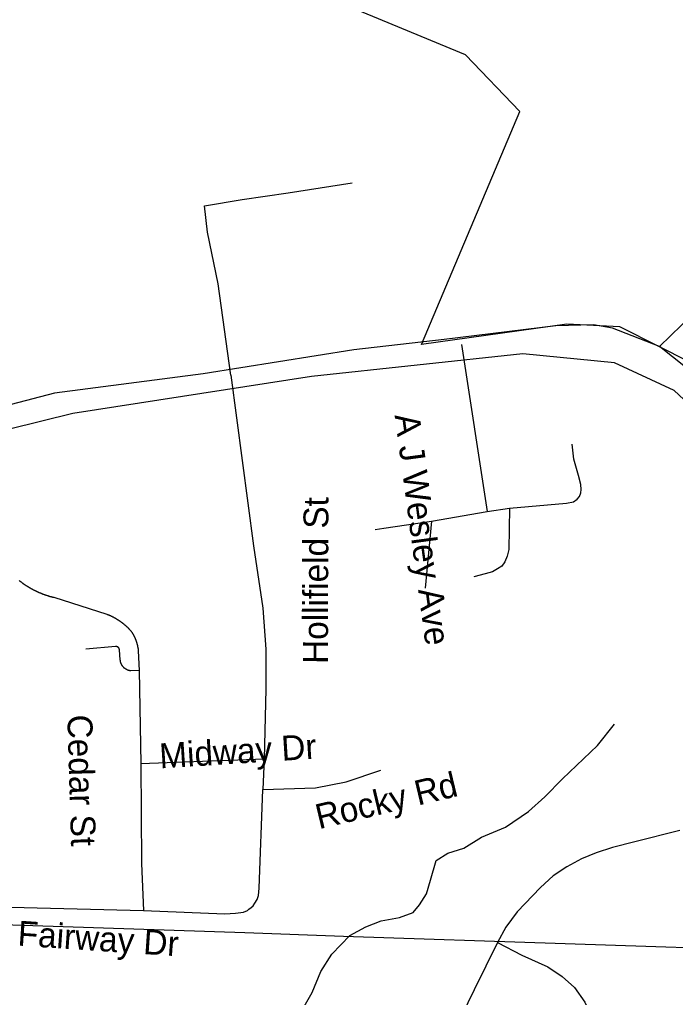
# Model space of a CAD drawing. Extents: x 1268485 to 1426702, y 514839 to 616766.
# Drawn here: x 1375351 to 1377078, y 540290 to 542863 of the extents above; entities that cross this region are included whole.
import ezdxf

# ---------------------------------------------------------------- set-up
doc = ezdxf.new("R2010")
doc.units = 0
for name, color, linetype in [('Old_Level_10', 7, 'Continuous'), ('Old_Level_29', 7, 'Continuous'), ('Old_Level_32', 7, 'Continuous'), ('Old_Level_35', 7, 'Continuous'), ('Old_Level_48', 7, 'Continuous'), ('Old_Level_49', 7, 'Continuous'), ('Old_Level_56', 7, 'Continuous'), ('Old_Level_62', 7, 'Continuous')]:
    doc.layers.add(name, color=color, linetype=linetype)

msp = doc.modelspace()

# ---------------------------------------------------------------- linework, layer by layer
at = {"layer": 'Old_Level_29'}
for points in [[(1377036.385, 542002.767), (1376912.254, 542050.924), (1376862.602, 542059.953), (1376763.297, 542056.944), (1376468.974, 542021.553), (1376231.083, 541993.738), (1375834.294, 541931.015), (1375443.106, 541880.419), (1374985.391, 541760.588), (1374732.583, 541747.273), (1374569.276, 541771.013)], [(1378235.034, 538965.895), (1378176.071, 539089.297), (1378102.134, 539273.422), (1378086.167, 539347.983), (1378059.556, 539433.197), (1378047.317, 539485.38), (1378028.688, 539573.256), (1378002.076, 539826.232), (1377953.11, 540287.991), (1377902.548, 540705.537), (1377889.243, 540875.964), (1377870.614, 541040.532), (1377838.68, 541160.363), (1377796.102, 541258.891), (1377745.541, 541328.126), (1377734.896, 541352.093), (1377657.723, 541437.306), (1377290.855, 541774.023), (1377172.929, 541894.415), (1377036.385, 542002.767)]]:
    msp.add_lwpolyline(points, dxfattribs=at)
at = {"layer": 'Old_Level_32'}
msp.add_lwpolyline([(1377390.16, 542252.58), (1377123.277, 542087.042), (1377036.385, 542002.767)], dxfattribs=at)
at = {"layer": 'Old_Level_35'}
for p, q in [((1376514.738, 542008.328), (1376582.098, 541569.004)), ((1375907.169, 541927.487), (1375967.352, 541478.166)), ((1376582.098, 541569.004), (1376640.845, 541577.104)), ((1376435.793, 541543.578), (1376582.098, 541569.004)), ((1376435.793, 541543.578), (1376418.774, 541367.336)), ((1375440.881, 541342.832), (1375580.419, 541298.541)), ((1375603.487, 541213.291), (1375525.465, 541206.37)), ((1375616.098, 541178.585), (1375613.842, 541204.832)), ((1375663.465, 541201.603), (1375666.028, 541150.185)), ((1375666.028, 541150.185), (1375643.882, 541149.263)), ((1375666.028, 541150.185), (1375670.539, 540905.712)), ((1375670.539, 540905.712), (1375995.034, 540917.503)), ((1375995.034, 540917.503), (1375991.856, 540836.712)), ((1375165.086, 540531.39), (1375677.511, 540518.369))]:
    msp.add_line(p, q, dxfattribs=at)
for points in [[(1375837.656, 542373.065), (1375937.517, 542389.879), (1376058.498, 542406.95), (1376226.538, 542433.709)], [(1375907.169, 541927.487), (1375873.848, 542168.166), (1375845.551, 542303.963), (1375837.656, 542373.065)], [(1376640.845, 541577.104), (1376791.456, 541590.791), (1376809.706, 541594.123), (1376819.241, 541600.787), (1376825.905, 541608.067), (1376829.288, 541617.499), (1376830.416, 541626.932), (1376829.288, 541639.747), (1376823.137, 541663.688), (1376810.424, 541706.492), (1376805.912, 541745.452)], [(1376640.845, 541577.104), (1376639.513, 541468.58), (1376635.104, 541450.792), (1376628.952, 541436.336), (1376620.648, 541424.648), (1376609.473, 541417.42), (1376596.759, 541410.191), (1376576.767, 541404.604), (1376547.342, 541396.555)], [(1376287.541, 541521.381), (1376310.609, 541524.508), (1376435.793, 541543.578)], [(1375967.352, 541478.166), (1375991.651, 541314.227), (1375999.75, 541206.421), (1375999.75, 541101.332), (1375995.034, 540917.503)], [(1375349.838, 541387.021), (1375350.76, 541386.355), (1375351.478, 541385.739), (1375352.401, 541385.124), (1375353.118, 541384.509), (1375354.041, 541383.894), (1375354.759, 541383.227), (1375355.579, 541382.612), (1375356.399, 541381.997), (1375357.219, 541381.382), (1375358.142, 541380.818), (1375358.86, 541380.203), (1375359.783, 541379.588), (1375360.603, 541379.024), (1375361.526, 541378.358), (1375362.243, 541377.793), (1375363.166, 541377.23), (1375363.986, 541376.615), (1375364.909, 541376.05), (1375365.729, 541375.487), (1375366.549, 541374.923), (1375367.37, 541374.359), (1375368.292, 541373.795), (1375369.112, 541373.231), (1375370.035, 541372.667), (1375370.855, 541372.103), (1375371.778, 541371.642), (1375372.598, 541371.078), (1375373.521, 541370.514), (1375374.341, 541370.001), (1375375.264, 541369.438), (1375376.084, 541368.925), (1375377.007, 541368.463), (1375377.827, 541367.9), (1375378.852, 541367.387), (1375379.775, 541366.875), (1375380.595, 541366.362), (1375381.518, 541365.9), (1375382.338, 541365.388), (1375383.364, 541364.875), (1375384.286, 541364.362), (1375385.107, 541363.901), (1375386.029, 541363.44), (1375386.952, 541362.927), (1375387.875, 541362.414), (1375388.797, 541362.004), (1375389.72, 541361.492), (1375390.643, 541361.081), (1375391.463, 541360.621), (1375392.488, 541360.108), (1375393.411, 541359.698), (1375394.334, 541359.236), (1375395.257, 541358.826), (1375396.077, 541358.365), (1375397.102, 541357.955), (1375398.025, 541357.493), (1375399.05, 541357.083), (1375399.87, 541356.673), (1375400.896, 541356.263), (1375401.921, 541355.802), (1375402.741, 541355.443), (1375403.766, 541354.982), (1375404.586, 541354.622), (1375405.612, 541354.212), (1375406.534, 541353.802), (1375407.457, 541353.444), (1375408.482, 541353.084), (1375409.405, 541352.674), (1375410.328, 541352.316), (1375411.353, 541351.957), (1375412.276, 541351.547), (1375413.301, 541351.188), (1375414.224, 541350.829), (1375415.249, 541350.521), (1375416.172, 541350.111), (1375417.095, 541349.804), (1375418.12, 541349.445), (1375419.145, 541349.138), (1375419.965, 541348.728), (1375420.991, 541348.42), (1375422.016, 541348.112), (1375423.041, 541347.805), (1375423.964, 541347.497), (1375424.989, 541347.19), (1375425.912, 541346.882), (1375426.835, 541346.574), (1375427.86, 541346.267), (1375428.885, 541346.01), (1375429.91, 541345.703), (1375430.833, 541345.395), (1375431.858, 541345.139), (1375432.884, 541344.882), (1375433.909, 541344.575), (1375434.832, 541344.319), (1375435.857, 541344.062), (1375436.882, 541343.806), (1375437.907, 541343.55), (1375438.83, 541343.294), (1375439.855, 541343.089), (1375440.881, 541342.832)], [(1375580.419, 541298.541), (1375581.136, 541298.336), (1375581.854, 541297.977), (1375582.674, 541297.772), (1375583.392, 541297.413), (1375584.11, 541297.105), (1375584.827, 541296.798), (1375585.647, 541296.49), (1375586.365, 541296.183), (1375586.98, 541295.875), (1375587.8, 541295.567), (1375588.518, 541295.26), (1375589.236, 541294.952), (1375589.954, 541294.645), (1375590.774, 541294.235), (1375591.389, 541293.927), (1375592.107, 541293.569), (1375592.824, 541293.261), (1375593.644, 541292.851), (1375594.26, 541292.543), (1375594.977, 541292.184), (1375595.798, 541291.826), (1375596.515, 541291.415), (1375597.13, 541291.108), (1375597.848, 541290.749), (1375598.668, 541290.39), (1375599.283, 541289.98), (1375600.001, 541289.621), (1375600.616, 541289.262), (1375601.334, 541288.801), (1375602.154, 541288.442), (1375602.769, 541288.083), (1375603.487, 541287.673), (1375604.102, 541287.263), (1375604.922, 541286.853), (1375605.538, 541286.443), (1375606.255, 541286.084), (1375606.87, 541285.622), (1375607.588, 541285.212), (1375608.203, 541284.802), (1375608.921, 541284.392), (1375609.639, 541283.931), (1375610.254, 541283.521), (1375610.971, 541283.059), (1375611.587, 541282.649), (1375612.202, 541282.188), (1375613.022, 541281.726), (1375613.637, 541281.316), (1375614.252, 541280.804), (1375614.867, 541280.393), (1375615.585, 541279.933), (1375616.2, 541279.42), (1375616.918, 541279.01), (1375617.533, 541278.548), (1375618.148, 541278.087), (1375618.763, 541277.574), (1375619.481, 541277.113), (1375620.096, 541276.6), (1375620.711, 541276.139), (1375621.327, 541275.677), (1375622.044, 541275.165), (1375622.659, 541274.704), (1375623.275, 541274.191), (1375623.89, 541273.678), (1375624.505, 541273.166), (1375625.12, 541272.704), (1375625.735, 541272.191), (1375626.35, 541271.679), (1375626.863, 541271.115), (1375627.478, 541270.603), (1375628.093, 541270.141), (1375628.708, 541269.577), (1375629.426, 541269.065), (1375630.041, 541268.5), (1375630.451, 541267.988), (1375631.169, 541267.424), (1375631.784, 541266.963), (1375632.297, 541266.399), (1375632.912, 541265.835), (1375633.527, 541265.322), (1375634.04, 541264.759), (1375634.655, 541264.194), (1375635.27, 541263.631), (1375635.783, 541263.067), (1375636.398, 541262.503), (1375636.91, 541261.939), (1375637.526, 541261.375), (1375638.038, 541260.811), (1375638.653, 541260.248), (1375639.166, 541259.632), (1375639.576, 541259.068), (1375640.294, 541258.505), (1375640.704, 541257.94), (1375641.422, 541257.325), (1375641.832, 541256.762), (1375642.344, 541256.146), (1375642.857, 541255.582), (1375643.472, 541254.916), (1375643.985, 541254.352), (1375644.497, 541253.737)], [(1375644.497, 541253.737), (1375644.908, 541253.327), (1375645.113, 541252.814), (1375645.523, 541252.301), (1375645.728, 541251.891), (1375646.138, 541251.379), (1375646.343, 541250.918), (1375646.753, 541250.456), (1375646.958, 541249.995), (1375647.266, 541249.482), (1375647.676, 541249.021), (1375647.881, 541248.508), (1375648.291, 541248.047), (1375648.496, 541247.585), (1375648.701, 541247.073), (1375649.009, 541246.56), (1375649.419, 541246.047), (1375649.624, 541245.637), (1375649.829, 541245.125), (1375650.136, 541244.612), (1375650.546, 541244.151), (1375650.751, 541243.638), (1375650.957, 541243.126), (1375651.264, 541242.613), (1375651.469, 541242.1), (1375651.777, 541241.639), (1375651.982, 541241.126), (1375652.289, 541240.613), (1375652.494, 541240.101), (1375652.699, 541239.588), (1375653.007, 541239.075), (1375653.212, 541238.563), (1375653.52, 541238.05), (1375653.725, 541237.538), (1375654.032, 541237.077), (1375654.237, 541236.512), (1375654.545, 541236), (1375654.75, 541235.487), (1375654.853, 541234.924), (1375655.16, 541234.462), (1375655.365, 541233.949), (1375655.673, 541233.386), (1375655.775, 541232.873), (1375655.98, 541232.36), (1375656.288, 541231.796), (1375656.39, 541231.335), (1375656.595, 541230.771), (1375656.903, 541230.258), (1375657.006, 541229.695), (1375657.211, 541229.182), (1375657.416, 541228.618), (1375657.621, 541228.105), (1375657.723, 541227.542), (1375658.031, 541227.08), (1375658.133, 541226.516), (1375658.338, 541226.004), (1375658.543, 541225.44), (1375658.749, 541224.876), (1375658.851, 541224.363), (1375658.954, 541223.799), (1375659.261, 541223.236), (1375659.364, 541222.774), (1375659.466, 541222.21), (1375659.671, 541221.646), (1375659.876, 541221.133), (1375659.979, 541220.57), (1375660.081, 541220.006), (1375660.286, 541219.442), (1375660.389, 541218.93), (1375660.594, 541218.365), (1375660.799, 541217.802), (1375660.902, 541217.237), (1375661.004, 541216.674), (1375661.107, 541216.212), (1375661.209, 541215.649), (1375661.414, 541215.084), (1375661.517, 541214.521), (1375661.619, 541213.957), (1375661.722, 541213.393), (1375661.824, 541212.881), (1375661.824, 541212.316), (1375662.029, 541211.753), (1375662.132, 541211.188), (1375662.234, 541210.625), (1375662.337, 541210.061), (1375662.337, 541209.497), (1375662.542, 541208.933), (1375662.645, 541208.369), (1375662.747, 541207.805), (1375662.747, 541207.242), (1375662.85, 541206.677), (1375662.85, 541206.114), (1375662.952, 541205.549), (1375663.157, 541204.986), (1375663.157, 541204.422), (1375663.26, 541203.858), (1375663.26, 541203.294), (1375663.362, 541202.73), (1375663.362, 541202.166), (1375663.465, 541201.603)], [(1375613.842, 541204.832), (1375613.842, 541204.934), (1375613.842, 541205.139), (1375613.842, 541205.242), (1375613.74, 541205.447), (1375613.74, 541205.549), (1375613.74, 541205.704), (1375613.74, 541205.857), (1375613.74, 541206.011), (1375613.637, 541206.165), (1375613.637, 541206.319), (1375613.637, 541206.421), (1375613.637, 541206.626), (1375613.535, 541206.729), (1375613.535, 541206.882), (1375613.329, 541207.087), (1375613.329, 541207.19), (1375613.329, 541207.292), (1375613.227, 541207.447), (1375613.227, 541207.6), (1375613.124, 541207.754), (1375613.124, 541207.857), (1375613.022, 541208.01), (1375613.022, 541208.164), (1375612.919, 541208.318), (1375612.919, 541208.42), (1375612.714, 541208.574), (1375612.714, 541208.677), (1375612.612, 541208.83), (1375612.509, 541208.985), (1375612.509, 541209.138), (1375612.407, 541209.24), (1375612.202, 541209.395), (1375612.202, 541209.497), (1375612.099, 541209.651), (1375611.997, 541209.753), (1375611.894, 541209.856), (1375611.894, 541209.958), (1375611.792, 541210.061), (1375611.587, 541210.163), (1375611.484, 541210.317), (1375611.484, 541210.42), (1375611.381, 541210.573), (1375611.279, 541210.625), (1375611.176, 541210.727), (1375610.971, 541210.881), (1375610.869, 541210.933), (1375610.766, 541211.086), (1375610.664, 541211.188), (1375610.459, 541211.24), (1375610.459, 541211.393), (1375610.356, 541211.445), (1375610.254, 541211.548), (1375610.151, 541211.65), (1375610.049, 541211.753), (1375609.844, 541211.804), (1375609.741, 541211.855), (1375609.639, 541212.009), (1375609.536, 541212.06), (1375609.331, 541212.111), (1375609.126, 541212.163), (1375609.023, 541212.316), (1375608.921, 541212.368), (1375608.716, 541212.419), (1375608.613, 541212.521), (1375608.511, 541212.573), (1375608.408, 541212.624), (1375608.203, 541212.675), (1375608.101, 541212.726), (1375607.998, 541212.829), (1375607.793, 541212.881), (1375607.588, 541212.881), (1375607.485, 541212.931), (1375607.383, 541212.983), (1375607.28, 541213.086), (1375607.075, 541213.086), (1375606.87, 541213.136), (1375606.768, 541213.136), (1375606.665, 541213.188), (1375606.46, 541213.239), (1375606.358, 541213.239), (1375606.153, 541213.239), (1375606.05, 541213.291), (1375605.845, 541213.291), (1375605.743, 541213.291), (1375605.64, 541213.393), (1375605.332, 541213.393), (1375605.23, 541213.393), (1375605.127, 541213.393), (1375605.025, 541213.393), (1375604.922, 541213.393), (1375604.615, 541213.393), (1375604.512, 541213.393), (1375604.41, 541213.393), (1375604.205, 541213.393), (1375604, 541213.393), (1375603.897, 541213.393), (1375603.795, 541213.393), (1375603.59, 541213.393), (1375603.487, 541213.291)], [(1375643.882, 541149.263), (1375643.37, 541149.263), (1375642.96, 541149.314), (1375642.549, 541149.365), (1375642.139, 541149.417), (1375641.627, 541149.57), (1375641.217, 541149.622), (1375640.704, 541149.673), (1375640.396, 541149.827), (1375639.884, 541149.93), (1375639.474, 541149.98), (1375639.166, 541150.135), (1375638.653, 541150.237), (1375638.243, 541150.39), (1375637.731, 541150.493), (1375637.423, 541150.647), (1375637.013, 541150.801), (1375636.5, 541150.955), (1375636.09, 541151.057), (1375635.783, 541151.262), (1375635.27, 541151.416), (1375634.86, 541151.57), (1375634.45, 541151.775), (1375634.142, 541151.928), (1375633.63, 541152.133), (1375633.22, 541152.338), (1375632.912, 541152.544), (1375632.502, 541152.749), (1375632.092, 541152.954), (1375631.784, 541153.21), (1375631.374, 541153.364), (1375630.964, 541153.62), (1375630.451, 541153.876), (1375630.246, 541154.133), (1375629.836, 541154.389), (1375629.529, 541154.646), (1375629.118, 541154.851), (1375628.708, 541155.107), (1375628.401, 541155.363), (1375627.991, 541155.671), (1375627.581, 541155.927), (1375627.376, 541156.184), (1375626.965, 541156.491), (1375626.658, 541156.799), (1375626.35, 541157.055), (1375626.043, 541157.362), (1375625.633, 541157.67), (1375625.325, 541157.977), (1375625.017, 541158.337), (1375624.71, 541158.644), (1375624.402, 541158.952), (1375624.095, 541159.31), (1375623.89, 541159.618), (1375623.48, 541159.925), (1375623.275, 541160.335), (1375622.967, 541160.643), (1375622.659, 541161.002), (1375622.352, 541161.31), (1375622.147, 541161.668), (1375621.839, 541162.078), (1375621.634, 541162.438), (1375621.327, 541162.745), (1375621.121, 541163.104), (1375620.916, 541163.514), (1375620.609, 541163.873), (1375620.404, 541164.231), (1375620.301, 541164.693), (1375619.994, 541165.052), (1375619.789, 541165.462), (1375619.481, 541165.821), (1375619.379, 541166.231), (1375619.173, 541166.641), (1375618.968, 541167), (1375618.763, 541167.461), (1375618.661, 541167.82), (1375618.353, 541168.23), (1375618.251, 541168.64), (1375618.148, 541169.05), (1375618.046, 541169.512), (1375617.738, 541169.87), (1375617.636, 541170.332), (1375617.533, 541170.742), (1375617.328, 541171.203), (1375617.225, 541171.613), (1375617.123, 541172.023), (1375617.02, 541172.434), (1375616.918, 541172.895), (1375616.918, 541173.305), (1375616.713, 541173.766), (1375616.61, 541174.177), (1375616.508, 541174.638), (1375616.508, 541175.048), (1375616.405, 541175.509), (1375616.405, 541175.919), (1375616.2, 541176.381), (1375616.2, 541176.791), (1375616.098, 541177.252), (1375616.098, 541177.662), (1375616.098, 541178.124), (1375616.098, 541178.585)], [(1375670.539, 540905.712), (1375671.872, 540642.476), (1375677.511, 540518.369)], [(1375991.856, 540836.712), (1376129.856, 540841.429), (1376210.851, 540857.576), (1376302.099, 540887.924)], [(1375954.844, 540521.803), (1375961.098, 540526.622), (1375966.019, 540531.082), (1375970.325, 540538.002), (1375976.477, 540547.64), (1375979.963, 540557.739), (1375981.603, 540577.424), (1375991.856, 540836.712)], [(1377089.499, 540729.213), (1376971.389, 540699.276), (1376912.95, 540684.307), (1376869.581, 540670.825), (1376830.724, 540654.369), (1376791.866, 540633.454), (1376755.982, 540609.515), (1376723.174, 540579.577), (1376661.761, 540515.242), (1376631.926, 540474.898), (1376609.37, 540434.503)], [(1375677.511, 540518.369), (1375891.483, 540510.115), (1375919.882, 540511.807), (1375940.49, 540514.626), (1375951.05, 540518.83), (1375954.844, 540521.803)], [(1376609.37, 540434.503), (1376547.957, 540310.292), (1376498.744, 540208.638), (1376455.376, 540117.39)], [(1376609.37, 540434.503), (1376673.756, 540401.54), (1376742.551, 540370.167), (1376779.871, 540344.741), (1376812.884, 540316.29), (1376839.746, 540277.433), (1376869.581, 540214.635), (1376907.003, 540115.852), (1376926.483, 540064.999)]]:
    msp.add_lwpolyline(points, dxfattribs=at)
at = {"layer": 'Old_Level_48'}
for points in [[(1377342.25, 541847.505), (1377035.003, 542002.548), (1376932.004, 542054.646), (1376792.08, 542061.664), (1376409.356, 542007.763), (1376668.801, 542621.164), (1376525.278, 542770.37), (1375818.708, 543063.256), (1375680.705, 543334.036), (1375300.672, 542924.056), (1374795.259, 542897.814), (1374626.896, 543179.451), (1374732.245, 543358.651), (1374887.439, 543590.756), (1374975.005, 543721.954), (1375154.714, 543952.435), (1375272.22, 544229.271), (1375360.541, 544522.156), (1375399.182, 544781.885), (1375539.48, 544787.585), (1375675.186, 545185.293)], [(1377854.905, 540248.188), (1377764.222, 540992.111), (1377655.406, 541294.519), (1377335.008, 541645.312), (1377075.062, 541887.239), (1376917.886, 541959.817), (1376676.075, 541984.009), (1376119.911, 541923.528), (1375491.205, 541826.757), (1374904.815, 541681.602), (1374523.963, 541717.89), (1374143.112, 541844.902), (1373441.199, 542257.656), (1372496.697, 542750.098)]]:
    msp.add_lwpolyline(points, dxfattribs=at)
at = {"layer": 'Old_Level_49'}
for points in [[(1377342.25, 541847.505), (1377035.003, 542002.548), (1376932.004, 542054.646), (1376792.08, 542061.664), (1376409.356, 542007.763), (1376668.801, 542621.164), (1376525.278, 542770.37), (1375818.708, 543063.256), (1375680.705, 543334.036), (1375300.672, 542924.056), (1374795.259, 542897.814), (1374626.896, 543179.451), (1374732.245, 543358.651), (1374887.439, 543590.756), (1374975.005, 543721.954), (1375154.714, 543952.435), (1375272.22, 544229.271), (1375360.541, 544522.156), (1375399.182, 544781.885), (1375539.48, 544787.585), (1375675.186, 545185.293)], [(1377854.905, 540248.188), (1377764.222, 540992.111), (1377655.406, 541294.519), (1377335.008, 541645.312), (1377075.062, 541887.239), (1376917.886, 541959.817), (1376676.075, 541984.009), (1376119.911, 541923.528), (1375491.205, 541826.757), (1374904.815, 541681.602), (1374523.963, 541717.89), (1374143.112, 541844.902), (1373441.199, 542257.656), (1372496.697, 542750.098)]]:
    msp.add_lwpolyline(points, dxfattribs=at)
at = {"layer": 'Old_Level_56'}
msp.add_lwpolyline([(1371839.276, 540507.591), (1372919.06, 540561.29), (1373972.905, 540529.27), (1375118.599, 540487.599), (1375172.602, 540486.511), (1375944.434, 540460.37), (1376204.365, 540450.935), (1377372.141, 540412.821), (1377664.033, 540400.741), (1377855.8, 540394.68), (1378473.989, 540379.835), (1378541.792, 540378.47), (1379116.019, 540366.51), (1379697.966, 540360.398), (1380382.159, 540344.224), (1380791.778, 540325.774), (1381059.427, 540302.177), (1381061.503, 540301.744), (1381944.122, 540117.691)], dxfattribs=at)
at = {"layer": 'Old_Level_62'}
msp.add_lwpolyline([(1376081.668, 540233.859), (1376121.141, 540302.808), (1376144.312, 540358.172), (1376173.327, 540403.54), (1376220.386, 540452.65), (1376262.729, 540475.564), (1376303.227, 540491.148), (1376351.414, 540500.068), (1376387.606, 540513.294), (1376404.01, 540533.44), (1376422.67, 540562.609), (1376433.435, 540598.493), (1376448.507, 540649.91), (1376478.957, 540669.8), (1376521.198, 540682.923), (1376567.847, 540711.528), (1376630.49, 540738.133), (1376691.288, 540779.605), (1376734.144, 540818.104), (1376781.101, 540865.573), (1376872.964, 540953.182), (1376918.178, 541008.905)], dxfattribs=at)

# ---------------------------------------------------------------- texts
at = {"layer": 'Old_Level_10'}
for s, height, rotation, p in [('A J Wesley Ave', 65.61666, 277.678878, (1376338.513, 541821.913)), ('Hollifield St', 65.61666, 89.794372, (1376162.854, 541167.517)), ('Cedar St', 65.6167, 271.675117, (1375476.494, 541033.203)), ('Midway Dr', 65.6167, 3.564756, (1375720.925, 540892.624)), ('Rocky Rd', 65.6167, 13.443853, (1376139.238, 540732.255)), ('Fairway Dr', 65.6167, 356.160214, (1375344.395, 540426.489))]:
    msp.add_text(s, height=height, rotation=rotation, dxfattribs=at).set_placement(p)

doc.saveas('drawing.dxf')
